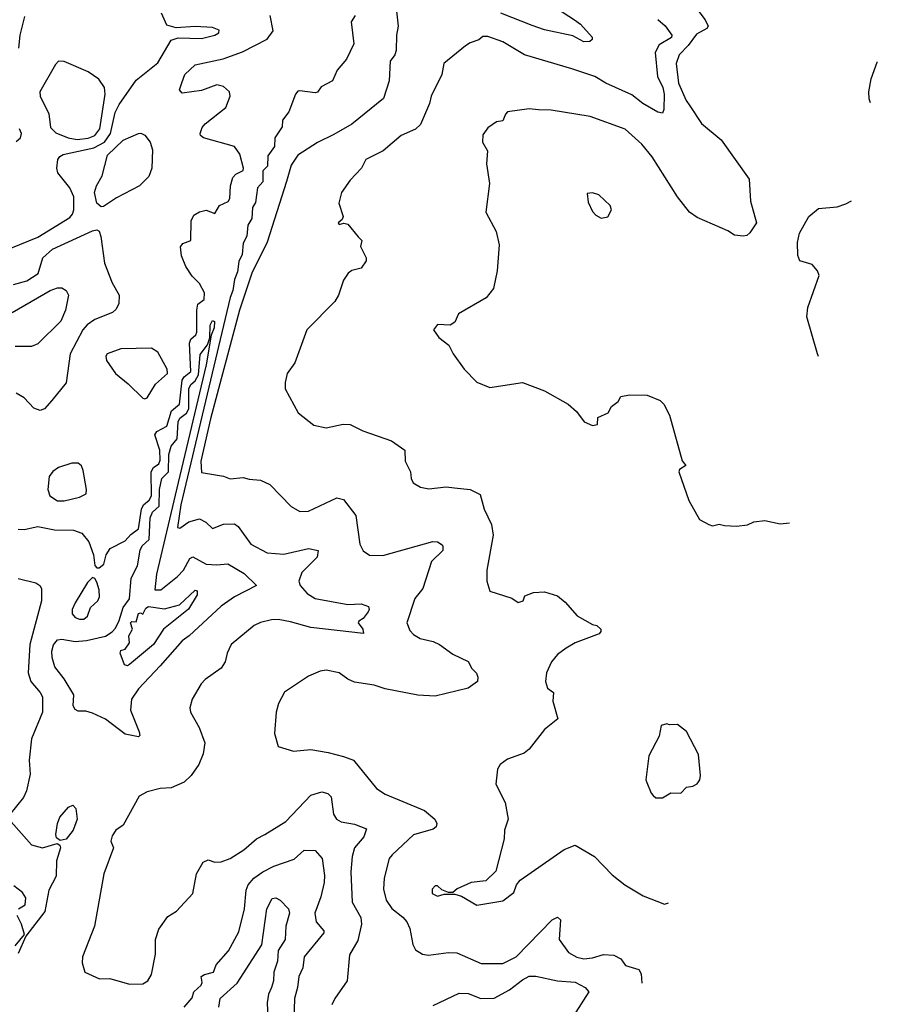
# Model space of a CAD drawing. Extents: x 1173029 to 1307123, y 522559 to 678521.
# Tile 615 of 623: x 1249582 to 1253509, y 655128 to 659635. Entities that reach past the tile are written whole.
import ezdxf

# ---------------------------------------------------------------- set-up
doc = ezdxf.new("R2010")
doc.units = 0

msp = doc.modelspace()

# ---------------------------------------------------------------- linework, layer by layer
at = {"layer": '0CON10XD'}
for points in [[(1252660.5, 659715), (1252721.5, 659635), (1252734.2, 659605), (1252728.8, 659595), (1252681.5, 659568.5), (1252643.5, 659516.5), (1252601.8, 659475), (1252587.6, 659435), (1252598.9, 659345), (1252634.1, 659265), (1252650.9, 659240.9), (1252705, 659160.6), (1252794.5, 659085), (1252922.2, 658905), (1252928.6, 658805), (1252956.2, 658705), (1252925, 658660), (1252912, 658648), (1252895.8, 658644.2), (1252855, 658648.6), (1252825, 658668.6), (1252685, 658730.4), (1252650, 658755), (1252595, 658824.2), (1252477.6, 659007.6), (1252430.6, 659065), (1252355, 659133.5), (1252195, 659192.2), (1252015, 659220.6), (1251957.1, 659222.9), (1251915, 659227.5), (1251816.4, 659213.6), (1251806.4, 659203.6), (1251795, 659172.5), (1251765, 659167.5), (1251725, 659140), (1251702.3, 659107.7), (1251700.8, 659075), (1251723.8, 659035), (1251720, 658975), (1251733.3, 658885), (1251716.7, 658755), (1251764.2, 658665), (1251778.1, 658605), (1251768.6, 658485), (1251752, 658405), (1251717.9, 658362.1), (1251590.7, 658289.3), (1251575, 658250), (1251553.6, 658236.4), (1251495, 658240), (1251477.5, 658215), (1251500.7, 658180.7), (1251547.5, 658145), (1251567.5, 658105), (1251616.7, 658035), (1251675, 657976.2), (1251735, 657951.2), (1251885, 657973.8), (1251985, 657935.8), (1252093.3, 657875), (1252131.7, 657841.7), (1252166.7, 657795), (1252205, 657777.5), (1252228.3, 657781.7), (1252230, 657815), (1252277.5, 657835), (1252292.5, 657865), (1252323, 657887), (1252335, 657910), (1252375, 657917.5), (1252455, 657916.7), (1252515, 657892.5), (1252532.5, 657875), (1252557.5, 657825), (1252616.1, 657616.1), (1252632.5, 657595), (1252603.6, 657576.4), (1252600, 657565), (1252646.2, 657435), (1252695, 657346.7), (1252737.5, 657325), (1252755, 657318.8), (1252785, 657326.2), (1252809.3, 657319.3), (1252865, 657316.7), (1252915, 657323.3), (1252943.6, 657336.4), (1252995, 657342.5), (1253065, 657327.5), (1253107.8, 657331.8)], [(1251984.2, 659724.2), (1252122.9, 659635), (1252149.4, 659615), (1252203.8, 659555), (1252203.3, 659545), (1252192.5, 659535), (1252165, 659534.4), (1252115, 659561.1), (1251985, 659589.2), (1251929.4, 659609.4), (1251785.6, 659665.6)], [(1249465, 658558.9), (1249665, 658640.2), (1249810.6, 658729.4), (1249823.9, 658745), (1249830.3, 658765), (1249828.8, 658825), (1249811.2, 658865), (1249756.5, 658935), (1249751.8, 658955), (1249755.6, 658995), (1249765, 659009.4), (1249781.3, 659018.7), (1249921, 659049), (1249969.8, 659075), (1249997.2, 659115), (1250019.3, 659210.7), (1250037.5, 659247.5), (1250115, 659358.2), (1250215, 659437.8), (1250275, 659541.2), (1250307.1, 659552.9), (1250415, 659549.7), (1250475, 659563.9), (1250494.2, 659575), (1250495, 659587.5), (1250465, 659600), (1250385.3, 659604.7), (1250298.8, 659598.8), (1250255, 659610), (1250231.4, 659665)], [(1251307.5, 659675), (1251314.3, 659605), (1251307.1, 659565), (1251306.2, 659493.8), (1251300, 659475), (1251278.1, 659445), (1251274.5, 659355), (1251248, 659275), (1251102.8, 659157.2), (1251020.9, 659109.1), (1250945, 659073.3), (1250855, 659015.8), (1250825, 658969.5), (1250803.4, 658895), (1250715, 658616.2), (1250644.7, 658475), (1250587.8, 658305), (1250455, 657808.9), (1250410.6, 657615), (1250415, 657562.5), (1250515, 657546.2), (1250545, 657533.3), (1250605, 657539.2), (1250632.1, 657532.1)], [(1249575, 657303.1), (1249602.3, 657302.3), (1249665, 657314.7), (1249740.6, 657299.4), (1249827.9, 657297.9), (1249865.7, 657285), (1249898.1, 657245), (1249919.2, 657185), (1249926, 657136), (1249935, 657126.7), (1249945, 657126), (1249967.6, 657142.4), (1249978.2, 657185), (1249995.6, 657215), (1250065, 657249.4), (1250090.7, 657279.3), (1250125, 657304.5), (1250138.8, 657395), (1250148.9, 657415), (1250175, 657436.3), (1250184.8, 657455), (1250183.8, 657566.2), (1250194.7, 657585), (1250218.2, 657601.8), (1250225, 657619.2), (1250223.4, 657665), (1250200, 657735), (1250210, 657750), (1250254.8, 657775.2), (1250276.4, 657845), (1250313.3, 657875), (1250325.5, 657984.5), (1250335, 658000.6), (1250364.7, 658025.3), (1250359.2, 658155), (1250365, 658172.9), (1250387.9, 658192.1), (1250392.4, 658205), (1250392.3, 658305), (1250397.2, 658332.8), (1250426.7, 658355), (1250427.7, 658385), (1250405, 658427.5), (1250371.4, 658461.4), (1250342.7, 658505), (1250322.9, 658555), (1250318.8, 658595), (1250329.3, 658610.7), (1250366, 658625), (1250367.5, 658715), (1250379.8, 658740.2), (1250404.6, 658755.4), (1250435, 658762.9), (1250475, 658747.5), (1250497.1, 658785), (1250536.8, 658803.2), (1250543.8, 658816.2), (1250547, 658875), (1250557.7, 658912.3), (1250571.1, 658928.9), (1250605, 658944.4), (1250606.6, 658955), (1250589.7, 659019.7), (1250565, 659055.5), (1250423.9, 659093.9), (1250410, 659105), (1250407.5, 659115), (1250417.6, 659142.4), (1250431.1, 659158.9), (1250526.1, 659233.9), (1250545.6, 659285), (1250541.9, 659305), (1250515, 659329.5), (1250485, 659336.5), (1250415, 659310.5), (1250325, 659298.8), (1250314.1, 659314.1), (1250324.4, 659345.6), (1250337.5, 659385), (1250385, 659428), (1250514.1, 659455.9), (1250601.3, 659488.7), (1250715, 659546.5), (1250741.9, 659585), (1250728.6, 659655)], [(1249578, 659505), (1249584.3, 659565), (1249605, 659650)], [(1251117.7, 659655), (1251100.3, 659625), (1251111.4, 659525), (1251077.8, 659455), (1251035, 659403.8), (1251015, 659355.8), (1250961.7, 659328.3), (1250945, 659304.2), (1250935, 659300), (1250865, 659309.5), (1250855, 659307.8), (1250845.4, 659295), (1250815, 659214.3), (1250785.8, 659175), (1250784.4, 659145), (1250750, 659095), (1250748, 659055), (1250718.3, 659011.7), (1250717.3, 658965), (1250695, 658943.3), (1250695, 658892.5), (1250671.2, 658865), (1250662, 658798), (1250647.3, 658775), (1250644.7, 658725.3), (1250626.6, 658695), (1250622.2, 658645), (1250605, 658612.5), (1250600.1, 658559.9), (1250585, 658528.1), (1250579.4, 658480.6), (1250565, 658446.5), (1250557.8, 658395), (1250545, 658363.5), (1250319.4, 657415), (1250305, 657310), (1250315, 657307.1), (1250356.9, 657336.9), (1250405, 657350.5), (1250434.3, 657335), (1250465, 657306), (1250514.7, 657325.3), (1250565, 657327.9), (1250581.8, 657315), (1250640.6, 657235), (1250715, 657194.6), (1250791.7, 657188.3), (1250905, 657214.4), (1250948.8, 657205), (1250944.3, 657175), (1250873.5, 657105), (1250859.5, 657065), (1250865.5, 657045), (1250898, 657008), (1250935, 656986.2), (1251085, 656958), (1251145, 656960.6), (1251179.1, 656949.1), (1251182.9, 656935), (1251176.9, 656925), (1251155, 656893.8), (1251135, 656882.5), (1251132.5, 656875), (1251153.8, 656845), (1251156.2, 656825), (1250915, 656853.3), (1250821.5, 656878.5)], [(1252505, 659635.6), (1252537.9, 659607.9), (1252568.2, 659565), (1252566.1, 659553.9), (1252509.7, 659520.3), (1252492.3, 659485), (1252502.9, 659375), (1252526.4, 659325), (1252533.3, 659295), (1252532.2, 659225), (1252525, 659208), (1252505, 659212.2), (1252435, 659251.2), (1252385, 659291.1), (1252265.7, 659345), (1252215, 659375.5), (1252111.1, 659411.1), (1251894.1, 659474.1), (1251793.8, 659533.8), (1251725, 659559.1), (1251702.1, 659557.9), (1251685, 659543.1), (1251645, 659530), (1251622.9, 659515), (1251524.4, 659435), (1251515.5, 659385), (1251466.5, 659285), (1251458.3, 659251.7), (1251416.9, 659155), (1251395, 659134.5), (1251328.8, 659105), (1251246.2, 659035), (1251166.4, 658995), (1251147.5, 658955), (1251095, 658901.2), (1251056, 658845), (1251043.8, 658795), (1251063.3, 658735), (1251058.8, 658721.2), (1251040, 658705), (1251045, 658697.5), (1251066.4, 658703.6), (1251085, 658698.8), (1251131.9, 658641.9)], [(1249845, 659087.3), (1249895, 659092.9), (1249926.3, 659105), (1249948.9, 659135), (1249972.9, 659295), (1249970, 659325), (1249943.3, 659363.3), (1249895, 659396.9), (1249785, 659443.8), (1249760, 659445), (1249745, 659430), (1249673.1, 659305), (1249675.6, 659285), (1249714.4, 659205), (1249722.4, 659142.4), (1249746.8, 659116.8), (1249804, 659094), (1249845, 659087.3)], [(1253478.7, 659254.1), (1253472.4, 659272.4), (1253470, 659305), (1253481.1, 659365), (1253509.3, 659441.3), (1253509.5, 659442.7)], [(1249565, 659077.1), (1249586, 659095), (1249590, 659115), (1249580, 659135)], [(1249955, 658778.6), (1249935.4, 658795.4), (1249924.7, 658845), (1249932.9, 658875), (1249959.4, 658920.6), (1249983.3, 659015), (1250055, 659083.1), (1250125, 659114.2), (1250135.8, 659115.8), (1250155, 659106.2), (1250179.2, 659075), (1250189.1, 659039.1), (1250186.4, 658955), (1250172.3, 658917.7), (1250130, 658875), (1250025, 658820), (1249965, 658780.6), (1249955, 658778.6)], [(1252245, 658727.5), (1252275, 658732.5), (1252292.5, 658765), (1252286.7, 658785), (1252233.6, 658833.6), (1252205, 658843.3), (1252180.7, 658839.3), (1252185, 658800), (1252205, 658757.5), (1252220.7, 658740.7), (1252245, 658727.5)], [(1253240.4, 658094), (1253235.7, 658105), (1253186.5, 658275), (1253192, 658318), (1253242.9, 658465), (1253235.5, 658485.5), (1253211.2, 658515), (1253155, 658531.2), (1253145.8, 658555.8), (1253144.6, 658615.4), (1253152.5, 658657.5), (1253196, 658735), (1253239.5, 658770.5), (1253325, 658779.2), (1253365, 658792.5), (1253391.2, 658806.1)], [(1249552.6, 658422.6), (1249615, 658439.3), (1249666.2, 658473.8), (1249687.9, 658545), (1249731.5, 658585), (1249915, 658668.6), (1249935, 658673.8), (1249945, 658666.7), (1249953.2, 658643.2), (1249970.2, 658520.2), (1250005, 658430), (1250037.1, 658375), (1250035.7, 658334.3), (1250021.7, 658308.3), (1250006.2, 658295), (1249925, 658262.7), (1249891.3, 658238.7), (1249870.4, 658215), (1249812.3, 658105), (1249795, 657972.5), (1249728.3, 657891.7), (1249695, 657853.8), (1249675, 657846), (1249647, 657857), (1249602.5, 657905), (1249566, 657926)], [(1251131.9, 658641.9), (1251148.8, 658625), (1251142.3, 658597.7), (1251168.1, 658545), (1251168.1, 658531.9), (1251145, 658498), (1251102.3, 658487.7), (1251086.7, 658475), (1251065, 658443.3), (1251041.9, 658375), (1251024.4, 658345), (1250896.2, 658215), (1250842, 658065), (1250806.7, 658015), (1250796.7, 657975), (1250797.5, 657945), (1250856.7, 657835), (1250929.1, 657779.1), (1250985, 657767.1), (1251063.6, 657783.6), (1251095, 657782), (1251153.6, 657753.6), (1251285, 657707.1), (1251346.2, 657665), (1251346.7, 657615), (1251371.2, 657565), (1251373.8, 657535), (1251383.3, 657515), (1251417.5, 657495), (1251455, 657487.5), (1251535, 657496.9), (1251572.6, 657492.6), (1251645, 657484.3), (1251691.2, 657461.2), (1251709.4, 657395), (1251742.2, 657325), (1251750, 657275), (1251720.8, 657115), (1251721.2, 657065), (1251735, 657020), (1251835, 656987.5), (1251865, 656967.5), (1251887.5, 656975), (1251895, 656997.5), (1251935, 657013.3), (1251985, 657016.2), (1252045, 656997.5), (1252079.5, 656969.5), (1252135, 656906.2), (1252205, 656866.2), (1252225, 656862.5), (1252242.5, 656845), (1252243.3, 656835), (1252235, 656823.3), (1252125, 656782.9), (1252085, 656758.1), (1252045, 656729.2), (1252017.1, 656695), (1251994.6, 656645.4), (1251989.4, 656605), (1251999.2, 656575), (1252025.8, 656555), (1252024, 656515), (1252046, 656435), (1251985, 656386), (1251914.5, 656295.5), (1251891.7, 656278.3), (1251815, 656250), (1251782.5, 656225), (1251770, 656205), (1251762.9, 656135), (1251805, 656052.5), (1251819.4, 655975), (1251801.9, 655925), (1251800.8, 655885), (1251762.5, 655737.5), (1251717, 655693), (1251650, 655685), (1251585, 655656.7), (1251565, 655640), (1251545, 655640), (1251515, 655652.5), (1251495, 655670), (1251485, 655670), (1251470, 655655), (1251470, 655635), (1251495, 655623.3), (1251525, 655632.5), (1251575, 655632.5), (1251605, 655622.5), (1251675, 655582.5), (1251795, 655601.2), (1251845, 655640), (1251856.2, 655675), (1251874.2, 655695.8), (1252075, 655836), (1252125, 655856.2), (1252214.5, 655804.5), (1252295, 655720), (1252353.8, 655675), (1252436.7, 655625), (1252535, 655585.8), (1252552.8, 655593)], [(1249547.1, 658295), (1249720.6, 658395), (1249755, 658408.6), (1249775, 658407.5), (1249794.5, 658395), (1249804.6, 658375), (1249790.8, 658305), (1249769.7, 658255), (1249665, 658150.8), (1249635, 658139.2), (1249560.9, 658139.1)], [(1250125, 656352), (1250065, 656364.1), (1249975, 656433.9), (1249915, 656461.2), (1249885, 656469.4), (1249849.7, 656469.7), (1249835, 656478), (1249826.9, 656495), (1249828.9, 656545), (1249785, 656617.8), (1249743, 656673), (1249730.7, 656715), (1249728.9, 656745), (1249736.6, 656773.4), (1249755, 656796.9), (1249775, 656799.1), (1249835, 656788.1), (1249887.3, 656792.7), (1249975, 656814), (1250005, 656832.7), (1250019.8, 656850.2), (1250037.6, 656885), (1250055.7, 656944.3), (1250085, 656984.7), (1250091.7, 657078.3), (1250121.6, 657135), (1250132.6, 657207.4), (1250143, 657227), (1250174.5, 657255.5), (1250179, 657355), (1250189.7, 657380.3), (1250220.9, 657409.1), (1250221.9, 657485), (1250232, 657535), (1250263.8, 657566.2), (1250265, 657645.6), (1250275, 657683.6), (1250303.2, 657716.8), (1250307, 657795), (1250315, 657811.4), (1250346.2, 657833.8), (1250356.7, 657853.3), (1250356.6, 657945), (1250365, 657964.6), (1250385, 657982.7), (1250400.6, 658009.4), (1250407.8, 658102.2), (1250442.4, 658147.6), (1250451.7, 658178.3), (1250453.8, 658236.2), (1250465, 658258.6), (1250473.1, 658253.1), (1250472, 658225), (1250458.6, 658191.4), (1250435, 658055.5), (1250307.1, 657517.1), (1250207.6, 657097.6), (1250200.7, 657025), (1250228.2, 657025), (1250305, 657086.1), (1250331.8, 657115), (1250360.8, 657169.2), (1250375, 657176.6), (1250435, 657143.2), (1250485, 657139.2), (1250535, 657144.6), (1250609.6, 657099.6), (1250666, 657045), (1250565, 656993.8), (1250505, 656950), (1250357.5, 656815), (1250325, 656792.5), (1250225, 656677.3), (1250125, 656571.5), (1250093.9, 656525), (1250089.1, 656475), (1250129.2, 656375), (1250131.2, 656358.8), (1250125, 656352)], [(1250155, 657899.2), (1250165, 657904), (1250203.5, 657966.5), (1250258.9, 658015), (1250256.7, 658035), (1250215, 658112.9), (1250185, 658131.1), (1250045, 658129.2), (1249982.5, 658105), (1249975.8, 658095), (1249979.2, 658075), (1250020, 658015), (1250078.1, 657968.1), (1250145, 657902.5), (1250155, 657899.2)], [(1249755, 657432.7), (1249785, 657433.1), (1249855, 657448.9), (1249886.2, 657465), (1249888, 657485), (1249872.3, 657572.3), (1249865, 657592.5), (1249850, 657605), (1249820, 657605), (1249758.8, 657585), (1249733.4, 657566.6), (1249716.3, 657543.7), (1249710.5, 657485), (1249720, 657455), (1249755, 657432.7)], [(1250632.1, 657532.1), (1250685, 657527.8), (1250727.8, 657507.8), (1250825, 657406.7), (1250865, 657384), (1250905, 657386.2), (1251033.9, 657446.1), (1251065, 657439.4), (1251121.5, 657365), (1251139.2, 657235), (1251155, 657203.8), (1251183.7, 657183.7), (1251245, 657181.8), (1251473.3, 657246.7), (1251495, 657244.6), (1251511.9, 657235), (1251520, 657225), (1251518.9, 657205), (1251466.9, 657155), (1251428.3, 657031.7), (1251391.8, 656985), (1251354.5, 656875), (1251368.8, 656838.8), (1251385, 656821.1), (1251415, 656802.5), (1251475, 656788.2), (1251504.3, 656775), (1251565, 656730.8), (1251635, 656696.7), (1251652.5, 656665), (1251673.3, 656643.3), (1251680.5, 656625), (1251678, 656605), (1251635, 656574.6), (1251485, 656537.9), (1251405, 656542.7), (1251255, 656572.2), (1251205, 656589.2), (1251115, 656602), (1251085, 656616), (1251045, 656645.7), (1250985, 656656.9), (1250957.6, 656652.4), (1250905, 656630), (1250795, 656556.7), (1250767.1, 656505), (1250755.8, 656465), (1250748.3, 656368.3), (1250765, 656307.5), (1250835, 656286.2), (1250915, 656294.4), (1250995, 656281.2), (1251065, 656261.9), (1251110, 656245), (1251215, 656115.7), (1251255, 656089.4), (1251435, 656015.5), (1251482.9, 655975), (1251491.9, 655955), (1251489.4, 655940.6), (1251475, 655929.1), (1251385, 655903.3), (1251287.4, 655812.6), (1251274.4, 655795), (1251250.4, 655705), (1251248.2, 655655), (1251260.4, 655605), (1251285.8, 655565.8), (1251336.9, 655526.9), (1251354.5, 655505), (1251368.2, 655475), (1251381.7, 655401.7), (1251395, 655376.7), (1251427.1, 655357.1), (1251453.4, 655353.4), (1251545, 655365.4), (1251583.2, 655363.2), (1251695, 655314.5), (1251795, 655315.5), (1251855, 655345.6), (1252020.6, 655515), (1252045, 655526.9), (1252058.6, 655515), (1252052.2, 655425), (1252095.4, 655365.4), (1252133.2, 655343.2), (1252165, 655336.7), (1252205, 655341.3), (1252255, 655356.6), (1252303.4, 655353.4), (1252335, 655335.6), (1252355.8, 655305), (1252416.7, 655286.7), (1252427.6, 655267.6), (1252430.3, 655224.9)], [(1249575, 657076.7), (1249655, 657057.1), (1249674, 657045), (1249681.5, 657031.5), (1249681.8, 656975), (1249627.4, 656775), (1249620, 656645), (1249632.7, 656605), (1249675.5, 656555), (1249685.3, 656535.3), (1249686.2, 656465), (1249636.3, 656343.7), (1249625.3, 656245.3), (1249628.8, 656181.2), (1249613.3, 656105), (1249598.8, 656075), (1249534.4, 655995)], [(1249855, 656890.7), (1249875, 656891.1), (1249892.1, 656905), (1249905.3, 656944.7), (1249939.1, 656975), (1249946.6, 656993.4), (1249945.4, 657025), (1249935, 657060), (1249925, 657076.7), (1249915, 657081.2), (1249891.4, 657058.6), (1249835, 656966), (1249822.5, 656935), (1249822.5, 656915), (1249835, 656898.9), (1249855, 656890.7)], [(1250075, 656676.7), (1250061.3, 656681.3), (1250042.2, 656735), (1250045, 656746.9), (1250065, 656753.6), (1250085, 656783.1), (1250081.2, 656815), (1250099, 656845), (1250089.5, 656875), (1250095, 656880.5), (1250115, 656879.4), (1250125, 656916.5), (1250135, 656920), (1250145, 656913.8), (1250158.8, 656941.2), (1250171.7, 656948.3), (1250245, 656937.9), (1250314, 656956), (1250385, 657024.4), (1250395, 657020.8), (1250395, 657002.9), (1250355, 656936.7), (1250240, 656845), (1250194.8, 656775), (1250085, 656683.3), (1250075, 656676.7)], [(1250821.5, 656878.5), (1250765, 656889.6), (1250735, 656887.9), (1250684, 656876), (1250655, 656862.2), (1250550.8, 656775), (1250531.9, 656735), (1250522.9, 656695), (1250505, 656666), (1250431.2, 656615), (1250412, 656595), (1250372, 656525), (1250361.2, 656485), (1250364, 656465), (1250404.3, 656395), (1250429.2, 656325), (1250422.5, 656275), (1250402, 656225), (1250367.5, 656175), (1250335, 656144.4), (1250275, 656119.1), (1250225, 656115.6), (1250165, 656100.6), (1250128.7, 656081.3), (1250055, 655948), (1250022.2, 655925), (1250005, 655898.8), (1249999.4, 655875), (1250010.8, 655845), (1249966.4, 655725), (1249923.6, 655486.4), (1249868.6, 655345), (1249867.5, 655317.5), (1249880, 655275), (1249946.7, 655245), (1249995, 655245.4), (1250085, 655220.9), (1250145, 655221.2), (1250169.2, 655235), (1250185.4, 655264.6), (1250203.1, 655356.9), (1250203.8, 655425), (1250218.1, 655471.9), (1250259.5, 655530.5), (1250299.2, 655555), (1250374.2, 655635), (1250392, 655725), (1250421.9, 655778.1), (1250445, 655789.4), (1250475, 655778.5), (1250505, 655780), (1250545, 655795.4), (1250607.8, 655835), (1250666.7, 655885), (1250704, 655905), (1250800, 655965), (1250914.7, 656085.3), (1250965, 656101.1), (1250993.1, 656093.1), (1251007.5, 656077.5), (1251018.9, 655998.9), (1251032.5, 655975), (1251053.3, 655963.3), (1251115, 655952), (1251170.5, 655930.5), (1251157.3, 655895), (1251115.3, 655844.7), (1251104.6, 655805), (1251098.2, 655735), (1251104.6, 655595), (1251143.5, 655525), (1251147.7, 655495), (1251130.4, 655419.6), (1251092.2, 655355), (1251081.1, 655235), (1251025, 655154), (1251010.5, 655125)], [(1252495, 656073.3), (1252525, 656073.8), (1252563.6, 656096.4), (1252610, 656095), (1252635, 656122.5), (1252665, 656126.7), (1252685, 656136.7), (1252696.2, 656155), (1252700, 656175), (1252690.9, 656270.9), (1252635, 656377.5), (1252595, 656408.8), (1252557, 656407), (1252545, 656412.5), (1252520, 656405), (1252510, 656355), (1252462.5, 656265), (1252450, 656155), (1252453.6, 656143.6), (1252473.9, 656093.9), (1252483.6, 656083.6), (1252495, 656073.3)], [(1249767.3, 655877.3), (1249750, 655890), (1249747.1, 655905), (1249755, 655956.2), (1249765, 655985.4), (1249805, 656030), (1249825, 656040), (1249838.6, 656025), (1249844.4, 655975), (1249826.9, 655925), (1249795, 655884.4), (1249767.3, 655877.3)], [(1249531.8, 655975), (1249635, 655858.7), (1249685.4, 655844.6), (1249753.9, 655863.9), (1249765, 655856.7), (1249768.6, 655845), (1249750, 655785), (1249748.1, 655715), (1249715, 655650), (1249697.1, 655552.9), (1249610, 655440), (1249575, 655361.2)], [(1250335.5, 655115), (1250372, 655158), (1250379.6, 655185), (1250413, 655215), (1250417.4, 655227.4), (1250413.3, 655255), (1250428, 655265), (1250468.6, 655275), (1250481.4, 655308.6), (1250537.4, 655372.6), (1250585, 655459.2), (1250611.6, 655565), (1250619.3, 655650.7), (1250627.3, 655675), (1250654.5, 655705), (1250695, 655734.6), (1250745, 655760.8), (1250838.3, 655791.7), (1250885, 655834.2), (1250935, 655832), (1250966.4, 655795), (1250977, 655717), (1250975.7, 655685), (1250960.5, 655619.5), (1250933.9, 655545), (1250939.5, 655505), (1250974.2, 655465), (1250974.3, 655455), (1250883.9, 655345), (1250877.7, 655295), (1250860.8, 655255), (1250853.8, 655205), (1250840.8, 655155), (1250837.1, 655055)], [(1249575.5, 655564.5), (1249606.7, 655583.3), (1249609.1, 655615), (1249595, 655640), (1249555, 655670)], [(1250493.3, 655115), (1250499.5, 655155), (1250577.5, 655225), (1250690.3, 655399.7), (1250713.7, 655565), (1250738.3, 655611.8), (1250755, 655615.7), (1250774.6, 655605), (1250812.7, 655565), (1250817.7, 655545), (1250800, 655485), (1250797.2, 655425), (1250765.8, 655375), (1250761.6, 655325), (1250745.3, 655275), (1250744.3, 655235), (1250735, 655205.5), (1250721.7, 655175), (1250714.8, 655134.8), (1250717.8, 655065)], [(1249560.6, 655395), (1249603.1, 655446.9), (1249589.3, 655495), (1249570.4, 655535)], [(1251475, 655121.8), (1251595, 655178.9), (1251635, 655176.9), (1251693.8, 655153.8), (1251755, 655155.9), (1251825, 655193.8), (1251885, 655240.4), (1251915, 655256.2), (1251945, 655256.8), (1252045, 655236.1), (1252125, 655228.9), (1252172, 655205), (1252187.5, 655185), (1252128.3, 655091.7)]]:
    msp.add_lwpolyline(points, dxfattribs=at)

doc.saveas('drawing.dxf')
